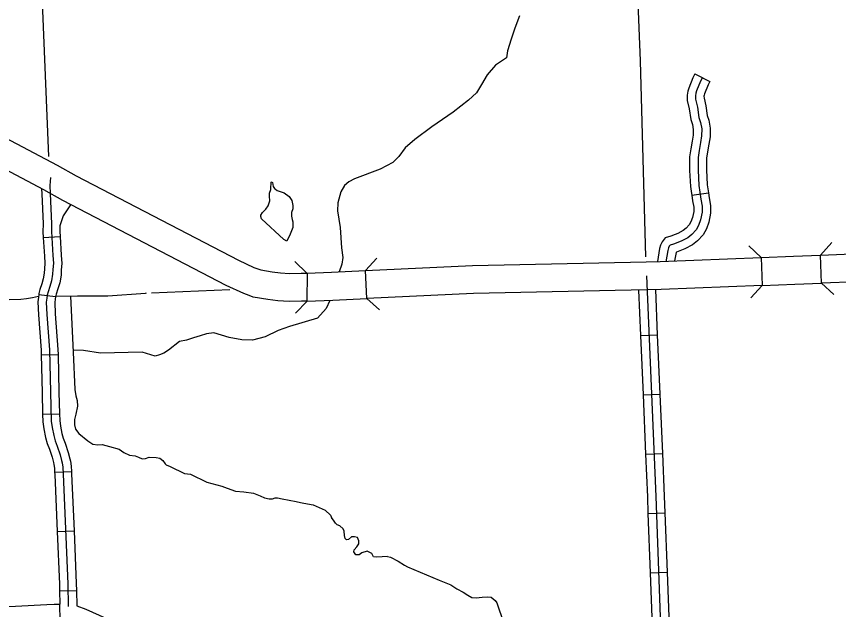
# Model space of a CAD drawing. Extents: x -5566 to 1759129, y -3726 to 731467.
# Drawn here: x -4614.7 to -4559.2, y 258.5 to 298.6 of the extents above; entities that cross this region are included whole.
import ezdxf

# ---------------------------------------------------------------- set-up
doc = ezdxf.new("R2010")
doc.units = 0
doc.layers.add('Default', color=7, linetype='Continuous')

msp = doc.modelspace()

# ---------------------------------------------------------------- linework, layer by layer
at = {"layer": 'Default'}
for p, q in [((-4568.87, 294.709), (-4567.856, 294.189)), ((-4569.087, 286.518), (-4567.958, 286.675)), ((-4612.904, 283.652), (-4611.767, 283.727)), ((-4613.209, 279.812), (-4612.08, 279.658)), ((-4572.551, 277.036), (-4571.413, 277.085)), ((-4613.046, 275.723), (-4611.907, 275.749)), ((-4572.38, 273.03), (-4571.242, 273.079)), ((-4612.946, 271.712), (-4611.808, 271.744)), ((-4572.209, 269.024), (-4571.07, 269.073)), ((-4612.135, 267.797), (-4610.998, 267.854)), ((-4572.044, 265.021), (-4570.905, 265.063)), ((-4611.963, 263.795), (-4610.824, 263.844)), ((-4571.894, 261.014), (-4570.755, 261.056)), ((-4611.802, 259.803), (-4610.663, 259.824)), ((-4611.754, 257.76), (-4611.786, 258.899))]:
    msp.add_line(p, q, dxfattribs=at)
for points in [[(-4572.178, 282.355), (-4572.548, 295.581), (-4573.587, 321.208)], [(-4613.817, 319.783), (-4612.541, 289.12)], [(-4580.728, 298.615), (-4581.043, 297.796), (-4581.295, 297.04), (-4581.525, 296.263), (-4581.61, 295.782), (-4582.343, 295.283), (-4582.905, 294.645), (-4583.283, 293.992), (-4583.62, 293.431), (-4584.163, 292.916), (-4585.197, 292.116), (-4586.656, 291.118), (-4587.787, 290.277), (-4588.449, 289.705), (-4588.868, 289.118), (-4589.294, 288.714), (-4590.143, 288.272), (-4591.872, 287.607), (-4592.252, 287.403), (-4592.547, 287.164), (-4592.805, 286.735), (-4593.006, 285.996), (-4593.025, 285.457), (-4592.851, 284.337), (-4592.758, 282.957), (-4592.667, 282.312), (-4592.739, 281.856), (-4592.918, 281.337)], [(-4568.363, 294.449), (-4568.487, 294.205), (-4568.754, 293.553), (-4568.799, 293.4), (-4568.833, 293.229), (-4568.822, 292.991), (-4568.697, 292.448), (-4568.601, 291.744), (-4568.487, 291.427), (-4568.414, 290.984), (-4568.419, 290.513), (-4568.499, 290.059), (-4568.584, 289.537), (-4568.663, 289.049), (-4568.663, 288.199), (-4568.606, 287.158), (-4568.539, 286.714), (-4568.471, 286.229), (-4568.38, 285.759), (-4568.385, 285.357), (-4568.487, 284.846), (-4568.619, 284.472), (-4568.788, 284.17), (-4569.084, 283.853), (-4569.353, 283.638), (-4569.793, 283.4), (-4570.308, 283.194), (-4570.55, 283.126), (-4570.601, 283.062), (-4570.651, 282.951), (-4570.698, 282.776), (-4570.835, 282.011)], [(-4568.87, 294.709), (-4569.005, 294.443), (-4569.292, 293.742), (-4569.353, 293.537), (-4569.406, 293.272), (-4569.388, 292.913), (-4569.258, 292.345), (-4569.157, 291.609), (-4569.041, 291.283), (-4568.984, 290.94), (-4568.988, 290.585)], [(-4595.073, 281.248), (-4595.087, 279.35), (-4595.451, 279.352), (-4596.296, 279.328), (-4597.053, 279.371), (-4597.723, 279.461), (-4598.724, 279.631), (-4598.995, 279.743), (-4599.363, 279.865), (-4600.547, 280.405), (-4611.583, 286.139), (-4612.869, 286.86), (-4620.322, 290.802), (-4623.901, 292.699), (-4623.012, 294.377)], [(-4623.012, 294.377), (-4619.434, 292.48), (-4611.96, 288.528), (-4610.68, 287.81), (-4599.715, 282.112), (-4598.669, 281.635), (-4598.331, 281.523), (-4598.194, 281.466), (-4597.439, 281.338), (-4596.873, 281.263), (-4596.269, 281.228), (-4595.471, 281.251), (-4595.073, 281.248)], [(-4567.856, 294.189), (-4567.969, 293.967), (-4568.216, 293.364), (-4568.246, 293.263), (-4568.261, 293.187), (-4568.255, 293.069), (-4568.136, 292.55), (-4568.045, 291.88), (-4567.934, 291.57), (-4567.844, 291.028), (-4567.849, 290.572)], [(-4568.988, 290.585), (-4568.988, 290.566), (-4569.06, 290.154), (-4569.146, 289.629), (-4569.233, 289.096), (-4569.233, 288.183), (-4569.173, 287.1), (-4569.102, 286.632), (-4569.087, 286.518)], [(-4567.849, 290.572), (-4567.85, 290.46), (-4567.937, 289.964), (-4568.022, 289.446), (-4568.094, 289.003), (-4568.094, 288.214), (-4568.039, 287.217), (-4567.975, 286.796), (-4567.958, 286.675)], [(-4612.414, 287.694), (-4612.445, 287.439), (-4612.456, 287.159), (-4612.43, 286.625), (-4612.349, 284.582), (-4612.359, 284.048), (-4612.252, 282.434), (-4612.223, 281.91), (-4612.252, 281.501), (-4612.272, 281.171), (-4612.352, 280.729), (-4612.456, 280.354), (-4612.583, 279.985), (-4612.641, 279.761), (-4612.67, 279.547), (-4612.699, 279.294), (-4612.66, 278.458), (-4612.484, 276.065), (-4612.418, 273.197), (-4612.364, 271.258), (-4612.309, 270.822), (-4612.201, 270.288), (-4612.103, 269.929), (-4611.954, 269.566), (-4611.76, 268.977), (-4611.664, 268.592), (-4611.634, 268.437), (-4611.582, 268.14), (-4611.559, 267.674), (-4611.241, 260.26), (-4611.213, 258.733)], [(-4597.709, 285.789), (-4597.604, 286.136), (-4597.625, 286.44), (-4597.611, 286.636), (-4597.537, 286.898), (-4597.52, 287.101), (-4597.499, 287.238), (-4597.498, 287.397), (-4597.441, 287.416), (-4597.405, 287.364), (-4597.373, 287.101), (-4597.284, 286.97), (-4597.221, 286.918), (-4597.09, 286.829), (-4596.633, 286.675), (-4596.297, 286.413), (-4596.114, 286.157), (-4596.051, 285.81), (-4596.051, 285.59), (-4596.124, 285.348), (-4596.124, 285.086), (-4596.093, 284.876), (-4596.03, 284.718)], [(-4613.016, 286.938), (-4612.999, 286.6), (-4612.919, 284.576), (-4612.929, 284.034), (-4612.904, 283.652)], [(-4567.958, 286.675), (-4567.909, 286.323), (-4567.809, 285.81), (-4567.817, 285.296), (-4567.937, 284.695), (-4568.098, 284.238), (-4568.324, 283.832), (-4568.696, 283.434), (-4569.037, 283.161), (-4569.551, 282.884), (-4569.781, 282.791)], [(-4569.087, 286.518), (-4569.033, 286.135), (-4568.95, 285.708), (-4568.954, 285.417), (-4569.038, 284.998), (-4569.141, 284.707), (-4569.251, 284.508), (-4569.472, 284.272), (-4569.669, 284.115), (-4570.035, 283.917), (-4570.205, 283.849)], [(-4611.057, 285.866), (-4611.567, 285.125), (-4611.782, 284.441)], [(-4596.03, 284.718), (-4596.051, 284.33), (-4596.219, 283.868), (-4596.418, 283.448), (-4596.449, 283.406), (-4596.638, 283.521), (-4598.15, 284.918), (-4598.202, 285.065), (-4598.202, 285.17), (-4598.087, 285.338), (-4597.856, 285.558), (-4597.709, 285.789)], [(-4611.782, 284.441), (-4611.789, 284.061), (-4611.767, 283.727)], [(-4612.904, 283.652), (-4612.821, 282.399), (-4612.794, 281.914), (-4612.821, 281.538), (-4612.838, 281.239), (-4612.908, 280.856), (-4613.001, 280.523), (-4613.128, 280.149), (-4613.201, 279.872), (-4613.209, 279.812)], [(-4611.767, 283.727), (-4611.684, 282.469), (-4611.652, 281.905), (-4611.684, 281.464), (-4611.705, 281.103), (-4611.796, 280.601), (-4611.912, 280.186), (-4612.037, 279.82), (-4612.081, 279.65), (-4612.08, 279.658)], [(-4570.205, 283.849), (-4570.491, 283.734), (-4570.881, 283.626), (-4571.091, 283.361), (-4571.189, 283.144), (-4571.255, 282.9), (-4571.409, 282.035)], [(-4569.781, 282.791), (-4570.125, 282.653), (-4570.143, 282.648), (-4570.244, 282.081)], [(-4565.235, 283.085), (-4564.398, 282.312)], [(-4560.391, 282.469), (-4559.617, 283.305)], [(-4560.391, 282.469), (-4555.573, 282.655), (-4545.348, 283.104), (-4542.538, 283.195), (-4542.477, 281.297)], [(-4591.13, 281.423), (-4590.364, 282.267)], [(-4591.049, 279.526), (-4591.12, 281.424), (-4583.9, 281.772), (-4572.176, 282.016), (-4571.216, 282.042), (-4564.398, 282.312), (-4564.323, 280.415)], [(-4564.398, 282.312), (-4562.205, 282.399), (-4560.391, 282.469)], [(-4542.477, 281.297), (-4545.276, 281.206), (-4555.494, 280.758), (-4560.318, 280.572), (-4560.391, 282.469)], [(-4595.911, 282.042), (-4595.094, 281.248)], [(-4595.073, 281.248), (-4593.434, 281.312), (-4591.12, 281.424)], [(-4572.153, 281.067), (-4571.517, 266.17), (-4571.188, 257.4)], [(-4564.323, 280.415), (-4562.131, 280.502), (-4560.318, 280.572)], [(-4559.482, 279.798), (-4560.318, 280.572)], [(-4605.601, 279.923), (-4600.306, 280.145)], [(-4564.323, 280.415), (-4571.152, 280.145), (-4572.13, 280.118), (-4583.834, 279.875), (-4591.049, 279.526)], [(-4572.682, 280.106), (-4572.551, 277.036)], [(-4571.543, 280.129), (-4571.413, 277.085)], [(-4564.323, 280.415), (-4565.096, 279.578)], [(-4615.198, 279.458), (-4614.427, 279.484), (-4614.029, 279.523), (-4613.643, 279.605), (-4613.226, 279.694)], [(-4613.209, 279.812), (-4613.235, 279.618), (-4613.27, 279.314), (-4613.229, 278.424), (-4613.053, 276.038), (-4613.046, 275.723)], [(-4612.08, 279.658), (-4612.105, 279.476), (-4612.128, 279.275), (-4612.092, 278.493), (-4611.915, 276.093), (-4611.907, 275.749)], [(-4612.078, 279.699), (-4610.597, 279.703), (-4608.549, 279.722), (-4606.003, 279.889), (-4605.921, 279.909)], [(-4611.058, 279.699), (-4610.891, 275.9), (-4610.776, 273.381), (-4610.7, 272.965), (-4610.605, 272.64), (-4610.598, 272.252), (-4610.701, 271.722), (-4610.794, 271.361), (-4610.788, 270.995), (-4610.717, 270.716), (-4610.507, 270.419), (-4609.904, 269.924), (-4609.546, 269.693), (-4609.227, 269.654), (-4608.923, 269.665), (-4608.429, 269.534), (-4607.776, 269.366), (-4607.453, 269.131), (-4607.088, 268.945), (-4606.701, 268.914), (-4606.465, 268.819), (-4606.218, 268.714), (-4605.999, 268.722), (-4605.751, 268.807), (-4605.28, 268.786), (-4605.028, 268.749), (-4604.832, 268.588), (-4604.657, 268.374), (-4604.594, 268.3), (-4604.341, 268.197)], [(-4595.087, 279.35), (-4593.338, 279.416), (-4591.049, 279.526)], [(-4590.195, 278.761), (-4591.039, 279.527)], [(-4593.538, 279.406), (-4593.799, 278.852), (-4594.383, 278.194), (-4596.262, 277.646), (-4597.021, 277.379), (-4597.915, 276.951), (-4598.76, 276.708), (-4599.486, 276.731), (-4600.342, 276.898), (-4601.379, 277.219), (-4601.885, 277.155), (-4602.305, 277.003), (-4602.748, 276.885), (-4603.235, 276.729), (-4603.695, 276.634), (-4604.449, 276.048), (-4604.747, 275.839), (-4605.04, 275.729), (-4605.341, 275.639), (-4606.214, 275.911), (-4609.043, 275.839), (-4610.194, 276.024), (-4610.897, 276.042)], [(-4595.066, 279.35), (-4595.86, 278.532)], [(-4572.551, 277.036), (-4572.38, 273.03)], [(-4571.413, 277.085), (-4571.242, 273.079)], [(-4613.046, 275.723), (-4612.988, 273.183), (-4612.946, 271.712)], [(-4611.907, 275.749), (-4611.849, 273.212), (-4611.808, 271.744)], [(-4572.38, 273.03), (-4572.209, 269.024)], [(-4571.242, 273.079), (-4571.07, 269.073)], [(-4612.946, 271.712), (-4612.933, 271.214), (-4612.872, 270.73), (-4612.755, 270.156), (-4612.643, 269.745), (-4612.489, 269.369), (-4612.308, 268.819), (-4612.22, 268.468), (-4612.194, 268.333), (-4612.149, 268.076), (-4612.135, 267.797)], [(-4611.808, 271.744), (-4611.795, 271.301), (-4611.747, 270.914), (-4611.646, 270.42), (-4611.562, 270.112), (-4611.419, 269.764), (-4611.213, 269.135), (-4611.108, 268.716), (-4611.074, 268.54), (-4611.015, 268.203), (-4610.998, 267.854)], [(-4572.209, 269.024), (-4572.086, 266.147), (-4572.044, 265.021)], [(-4571.07, 269.073), (-4570.948, 266.193), (-4570.905, 265.063)], [(-4612.135, 267.797), (-4612.128, 267.648), (-4611.963, 263.795)], [(-4610.998, 267.854), (-4610.99, 267.701), (-4610.824, 263.844)], [(-4604.341, 268.197), (-4603.356, 267.72), (-4602.952, 267.673), (-4601.842, 267.139), (-4600.829, 266.855), (-4600.483, 266.726), (-4599.918, 266.523), (-4599.347, 266.468), (-4598.702, 266.382), (-4598.254, 266.216), (-4597.959, 266.068), (-4597.633, 266.007), (-4597.412, 266.007), (-4597.24, 266.068), (-4597.079, 266.079), (-4596.755, 266.01), (-4596.296, 265.905), (-4595.824, 265.819), (-4595.515, 265.767), (-4595.306, 265.706), (-4594.678, 265.609), (-4593.856, 265.239), (-4593.488, 264.907), (-4593.431, 264.75)], [(-4572.044, 265.021), (-4571.894, 261.014)], [(-4570.905, 265.063), (-4570.755, 261.056)], [(-4589.64, 262.113), (-4590.372, 262.056), (-4590.593, 262.081), (-4590.702, 262.305), (-4590.886, 262.403), (-4591.022, 262.464), (-4591.378, 262.354), (-4591.562, 262.219), (-4591.783, 262.231), (-4591.918, 262.415), (-4591.894, 262.55), (-4591.722, 262.759), (-4591.587, 262.956), (-4591.587, 263.177), (-4591.673, 263.398), (-4591.881, 263.447), (-4592.066, 263.447), (-4592.274, 263.251), (-4592.41, 263.226), (-4592.508, 263.325), (-4592.557, 263.533), (-4592.582, 263.828), (-4592.631, 263.988), (-4592.864, 264.172), (-4593.036, 264.258), (-4593.159, 264.369), (-4593.257, 264.504), (-4593.431, 264.75)], [(-4611.963, 263.795), (-4611.81, 260.243), (-4611.802, 259.803)], [(-4610.824, 263.844), (-4610.672, 260.277), (-4610.663, 259.824)], [(-4589.64, 262.113), (-4589.433, 262.072), (-4588.929, 261.785), (-4588.486, 261.519), (-4588.285, 261.412)], [(-4588.285, 261.412), (-4586.142, 260.516), (-4585.372, 260.205), (-4584.955, 259.937), (-4584.54, 259.706), (-4584.21, 259.502), (-4583.936, 259.348), (-4583.661, 259.317), (-4583.245, 259.361), (-4582.889, 259.387), (-4582.629, 259.362), (-4582.366, 259.139), (-4582.266, 258.977), (-4581.817, 257.65)], [(-4571.894, 261.014), (-4571.757, 257.374), (-4571.738, 256.998)], [(-4570.755, 261.056), (-4570.619, 257.425), (-4570.6, 257.059)], [(-4611.802, 259.803), (-4611.786, 258.899)], [(-4610.663, 259.824), (-4610.645, 258.787)], [(-4615.584, 258.72), (-4615.342, 258.741), (-4614.786, 258.751), (-4612.671, 258.865), (-4612.171, 258.888), (-4611.786, 258.899)], [(-4610.645, 258.787), (-4610.036, 258.563), (-4608.222, 257.736), (-4607.742, 257.488), (-4607.527, 257.349)]]:
    msp.add_lwpolyline(points, dxfattribs=at)

doc.saveas('drawing.dxf')
